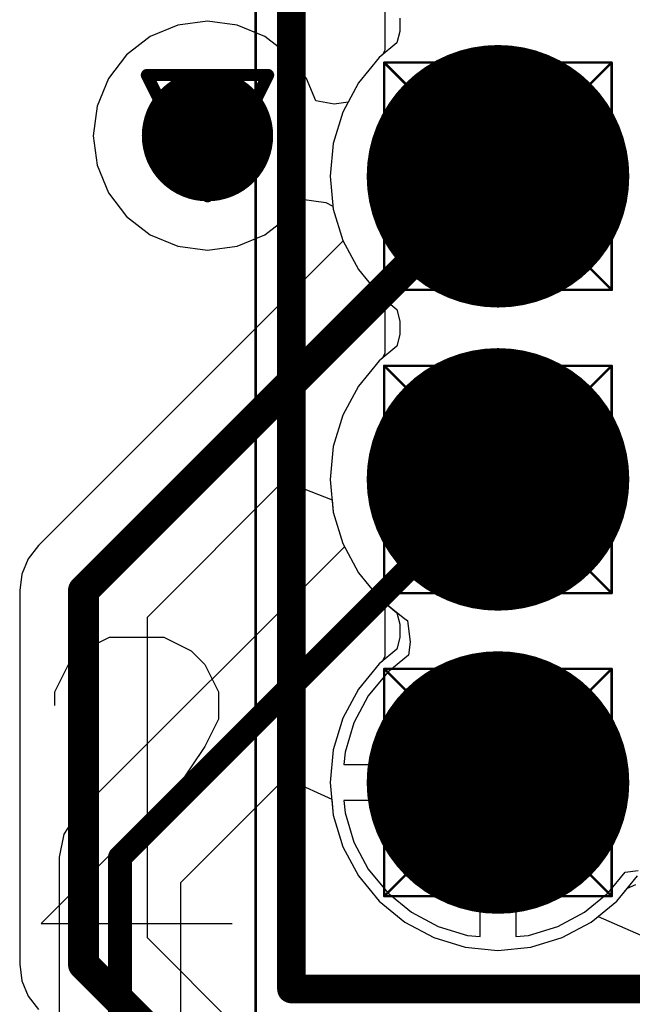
# Model space of a CAD drawing. Header units: millimetres. Extents: x 138 to 555, y 26 to 334.
# Tile 429 of 656: x 208.3 to 210.87, y 291.71 to 295.84. Entities that reach past the tile are written whole.
import ezdxf

# ---------------------------------------------------------------- set-up
doc = ezdxf.new("R2010")
doc.units = ezdxf.units.MM
for name, color, linetype in [('BottomLayer', 5, 'Continuous'), ('BottomSolder', 6, 'Continuous'), ('DrillDrawing', 1, 'Continuous'), ('Mechanical20', 56, 'Continuous'), ('Mechanical27', 56, 'Continuous'), ('MidLayer1', 16, 'Continuous'), ('MidLayer2', 76, 'Continuous'), ('MidLayer3', 90, 'Continuous'), ('MidLayer4', 156, 'Continuous'), ('MultiLayer', 9, 'Continuous'), ('PadHoleLayer', 156, 'Continuous'), ('TopLayer', 1, 'Continuous'), ('TopOverlay', 2, 'Continuous'), ('TopSolder', 216, 'Continuous'), ('ViaHoleLayer', 16, 'Continuous')]:
    doc.layers.add(name, color=color, linetype=linetype)

# ---------------------------------------------------------------- blocks, each defined once
blk = doc.blocks.new('CON_FCI_20021311_XXX20XXLF_MOD_MB1299_953')
at = {"layer": 'BottomLayer', "const_width": 0.5}
for points in [[(2.925, -0.635, 1), (3.425, -0.635, 1)], [(4.195, -0.635, 1), (4.695, -0.635, 1)], [(5.465, -0.635, 1), (5.965, -0.635, 1)]]:
    blk.add_lwpolyline(points, format="xyb", close=True, dxfattribs=at)
at = {"layer": 'BottomSolder', "const_width": 0.55}
for points in [[(2.9, -0.635, 1), (3.45, -0.635, 1)], [(4.17, -0.635, 1), (4.72, -0.635, 1)], [(5.44, -0.635, 1), (5.99, -0.635, 1)]]:
    blk.add_lwpolyline(points, format="xyb", close=True, dxfattribs=at)
at = {"layer": 'Mechanical20', "const_width": 0.01}
blk.add_lwpolyline([(6.725, -1.65), (-6.725, -1.65)], dxfattribs=at)
at = {"layer": 'Mechanical27'}
for p, q in [((5.5643, -0.2633), (5.6404, -0.2252)), ((5.6404, -0.2252), (5.7928, -0.2252)), ((5.7928, -0.2252), (5.869, -0.2633)), ((5.5262, -0.3013), (5.5643, -0.2633)), ((5.869, -0.2633), (5.907, -0.3013)), ((5.4881, -0.3775), (5.5262, -0.3013)), ((5.907, -0.3013), (5.9451, -0.3775)), ((5.4881, -0.4156), (5.4881, -0.3775)), ((5.9451, -0.3775), (5.9451, -0.4537)), ((5.9451, -0.4537), (5.907, -0.5299)), ((5.907, -0.5299), (5.8309, -0.6441)), ((5.8309, -0.6441), (5.45, -1.025)), ((5.45, -1.025), (5.9832, -1.025))]:
    blk.add_line(p, q, dxfattribs=at)
at = {"layer": 'Mechanical27', "const_width": 0.01}
for points in [[(6.58, -1.5), (6.58, 1.5)], [(2.8575, -0.3175), (2.6988, -0.1588)], [(3.6513, -0.1588), (2.6988, -0.1588)], [(2.6988, -1.1113), (2.6988, -0.1588)], [(3.4925, -0.3175), (3.6513, -0.1588)], [(3.6513, -1.1113), (3.6513, -0.1588)], [(4.1275, -0.3175), (3.9688, -0.1588)], [(4.9213, -0.1588), (3.9688, -0.1588)], [(3.9688, -1.1113), (3.9688, -0.1588)], [(4.7625, -0.3175), (4.9213, -0.1588)], [(4.9213, -1.1113), (4.9213, -0.1588)], [(5.3975, -0.3175), (5.2388, -0.1588)], [(6.1913, -0.1588), (5.2388, -0.1588)], [(5.2388, -1.1113), (5.2388, -0.1588)], [(6.0325, -0.3175), (6.1913, -0.1588)], [(6.1913, -1.1113), (6.1913, -0.1588)], [(3.4925, -0.3175), (2.8575, -0.3175)], [(2.8575, -0.9525), (2.8575, -0.3175)], [(3.4925, -0.9525), (3.4925, -0.3175)], [(4.7625, -0.3175), (4.1275, -0.3175)], [(4.1275, -0.9525), (4.1275, -0.3175)], [(4.7625, -0.9525), (4.7625, -0.3175)], [(6.0325, -0.3175), (5.3975, -0.3175)], [(5.3975, -0.9525), (5.3975, -0.3175)], [(6.0325, -0.9525), (6.0325, -0.3175)], [(2.6988, -1.1113), (2.8575, -0.9525)], [(3.4925, -0.9525), (2.8575, -0.9525)], [(3.6513, -1.1113), (3.4925, -0.9525)], [(3.9688, -1.1113), (4.1275, -0.9525)], [(4.7625, -0.9525), (4.1275, -0.9525)], [(4.9213, -1.1113), (4.7625, -0.9525)], [(5.2388, -1.1113), (5.3975, -0.9525)], [(6.0325, -0.9525), (5.3975, -0.9525)], [(6.1913, -1.1113), (6.0325, -0.9525)], [(3.6513, -1.1113), (2.6988, -1.1113)], [(4.9213, -1.1113), (3.9688, -1.1113)], [(6.1913, -1.1113), (5.2388, -1.1113)], [(6.58, -1.5), (-6.58, -1.5)]]:
    blk.add_lwpolyline(points, dxfattribs=at)
at = {"layer": 'Mechanical27', "const_width": 0.005}
for points in [[(2.6963, -0.1588, 1), (2.7013, -0.1588, 1)], [(2.6963, -0.1588, 1), (2.7013, -0.1588, 1)], [(2.6963, -0.1588, 1), (2.7013, -0.1588, 1)], [(3.6488, -0.1588, 1), (3.6538, -0.1588, 1)], [(3.6488, -0.1588, 1), (3.6538, -0.1588, 1)], [(3.6488, -0.1588, 1), (3.6538, -0.1588, 1)], [(3.9663, -0.1588, 1), (3.9713, -0.1588, 1)], [(3.9663, -0.1588, 1), (3.9713, -0.1588, 1)], [(3.9663, -0.1588, 1), (3.9713, -0.1588, 1)], [(4.9188, -0.1588, 1), (4.9238, -0.1588, 1)], [(4.9188, -0.1588, 1), (4.9238, -0.1588, 1)], [(4.9188, -0.1588, 1), (4.9238, -0.1588, 1)], [(5.2363, -0.1588, 1), (5.2413, -0.1588, 1)], [(5.2363, -0.1588, 1), (5.2413, -0.1588, 1)], [(5.2363, -0.1588, 1), (5.2413, -0.1588, 1)], [(6.1888, -0.1588, 1), (6.1938, -0.1588, 1)], [(6.1888, -0.1588, 1), (6.1938, -0.1588, 1)], [(6.1888, -0.1588, 1), (6.1938, -0.1588, 1)], [(2.855, -0.3175, 1), (2.86, -0.3175, 1)], [(2.855, -0.3175, 1), (2.86, -0.3175, 1)], [(2.855, -0.3175, 1), (2.86, -0.3175, 1)], [(3.49, -0.3175, 1), (3.495, -0.3175, 1)], [(3.49, -0.3175, 1), (3.495, -0.3175, 1)], [(3.49, -0.3175, 1), (3.495, -0.3175, 1)], [(4.125, -0.3175, 1), (4.13, -0.3175, 1)], [(4.125, -0.3175, 1), (4.13, -0.3175, 1)], [(4.125, -0.3175, 1), (4.13, -0.3175, 1)], [(4.76, -0.3175, 1), (4.765, -0.3175, 1)], [(4.76, -0.3175, 1), (4.765, -0.3175, 1)], [(4.76, -0.3175, 1), (4.765, -0.3175, 1)], [(5.395, -0.3175, 1), (5.4, -0.3175, 1)], [(5.395, -0.3175, 1), (5.4, -0.3175, 1)], [(5.395, -0.3175, 1), (5.4, -0.3175, 1)], [(6.03, -0.3175, 1), (6.035, -0.3175, 1)], [(6.03, -0.3175, 1), (6.035, -0.3175, 1)], [(6.03, -0.3175, 1), (6.035, -0.3175, 1)], [(2.855, -0.9525, 1), (2.86, -0.9525, 1)], [(2.855, -0.9525, 1), (2.86, -0.9525, 1)], [(2.855, -0.9525, 1), (2.86, -0.9525, 1)], [(3.49, -0.9525, 1), (3.495, -0.9525, 1)], [(3.49, -0.9525, 1), (3.495, -0.9525, 1)], [(3.49, -0.9525, 1), (3.495, -0.9525, 1)], [(4.125, -0.9525, 1), (4.13, -0.9525, 1)], [(4.125, -0.9525, 1), (4.13, -0.9525, 1)], [(4.125, -0.9525, 1), (4.13, -0.9525, 1)], [(4.76, -0.9525, 1), (4.765, -0.9525, 1)], [(4.76, -0.9525, 1), (4.765, -0.9525, 1)], [(4.76, -0.9525, 1), (4.765, -0.9525, 1)], [(5.395, -0.9525, 1), (5.4, -0.9525, 1)], [(5.395, -0.9525, 1), (5.4, -0.9525, 1)], [(5.395, -0.9525, 1), (5.4, -0.9525, 1)], [(6.03, -0.9525, 1), (6.035, -0.9525, 1)], [(6.03, -0.9525, 1), (6.035, -0.9525, 1)], [(6.03, -0.9525, 1), (6.035, -0.9525, 1)], [(2.6963, -1.1113, 1), (2.7013, -1.1113, 1)], [(2.6963, -1.1113, 1), (2.7013, -1.1113, 1)], [(2.6963, -1.1113, 1), (2.7013, -1.1113, 1)], [(3.6488, -1.1113, 1), (3.6538, -1.1113, 1)], [(3.6488, -1.1113, 1), (3.6538, -1.1113, 1)], [(3.6488, -1.1113, 1), (3.6538, -1.1113, 1)], [(3.9663, -1.1113, 1), (3.9713, -1.1113, 1)], [(3.9663, -1.1113, 1), (3.9713, -1.1113, 1)], [(3.9663, -1.1113, 1), (3.9713, -1.1113, 1)], [(4.9188, -1.1113, 1), (4.9238, -1.1113, 1)], [(4.9188, -1.1113, 1), (4.9238, -1.1113, 1)], [(4.9188, -1.1113, 1), (4.9238, -1.1113, 1)], [(5.2363, -1.1113, 1), (5.2413, -1.1113, 1)], [(5.2363, -1.1113, 1), (5.2413, -1.1113, 1)], [(5.2363, -1.1113, 1), (5.2413, -1.1113, 1)], [(6.1888, -1.1113, 1), (6.1938, -1.1113, 1)], [(6.1888, -1.1113, 1), (6.1938, -1.1113, 1)], [(6.1888, -1.1113, 1), (6.1938, -1.1113, 1)], [(6.5775, -1.5, 1), (6.5825, -1.5, 1)], [(6.5775, -1.5, 1), (6.5825, -1.5, 1)]]:
    blk.add_lwpolyline(points, format="xyb", close=True, dxfattribs=at)
at = {"layer": 'MidLayer1', "const_width": 0.5}
for points in [[(2.925, -0.635, 1), (3.425, -0.635, 1)], [(4.195, -0.635, 1), (4.695, -0.635, 1)], [(5.465, -0.635, 1), (5.965, -0.635, 1)]]:
    blk.add_lwpolyline(points, format="xyb", close=True, dxfattribs=at)
at = {"layer": 'MidLayer2', "const_width": 0.5}
for points in [[(2.925, -0.635, 1), (3.425, -0.635, 1)], [(4.195, -0.635, 1), (4.695, -0.635, 1)], [(5.465, -0.635, 1), (5.965, -0.635, 1)]]:
    blk.add_lwpolyline(points, format="xyb", close=True, dxfattribs=at)
at = {"layer": 'MidLayer3', "const_width": 0.5}
for points in [[(2.925, -0.635, 1), (3.425, -0.635, 1)], [(4.195, -0.635, 1), (4.695, -0.635, 1)], [(5.465, -0.635, 1), (5.965, -0.635, 1)]]:
    blk.add_lwpolyline(points, format="xyb", close=True, dxfattribs=at)
at = {"layer": 'MidLayer4', "const_width": 0.5}
for points in [[(2.925, -0.635, 1), (3.425, -0.635, 1)], [(4.195, -0.635, 1), (4.695, -0.635, 1)], [(5.465, -0.635, 1), (5.965, -0.635, 1)]]:
    blk.add_lwpolyline(points, format="xyb", close=True, dxfattribs=at)
at = {"layer": 'MultiLayer', "const_width": 0.5}
for points in [[(2.925, -0.635, 1), (3.425, -0.635, 1)], [(4.195, -0.635, 1), (4.695, -0.635, 1)], [(5.465, -0.635, 1), (5.965, -0.635, 1)]]:
    blk.add_lwpolyline(points, format="xyb", close=True, dxfattribs=at)
at = {"layer": 'PadHoleLayer', "const_width": 0.35}
for points in [[(3, -0.635, 1), (3.35, -0.635, 1)], [(4.27, -0.635, 1), (4.62, -0.635, 1)], [(5.54, -0.635, 1), (5.89, -0.635, 1)]]:
    blk.add_lwpolyline(points, format="xyb", close=True, dxfattribs=at)
at = {"layer": 'TopLayer', "const_width": 0.5}
for points in [[(2.925, -0.635, 1), (3.425, -0.635, 1)], [(4.195, -0.635, 1), (4.695, -0.635, 1)], [(5.465, -0.635, 1), (5.965, -0.635, 1)]]:
    blk.add_lwpolyline(points, format="xyb", close=True, dxfattribs=at)
at = {"layer": 'TopOverlay', "const_width": 0.12}
for points in [[(6.58, -1.5), (6.58, 1.5)], [(6.58, -1.5), (-6.58, -1.5)]]:
    blk.add_lwpolyline(points, dxfattribs=at)
at = {"layer": 'TopOverlay', "const_width": 0.06}
blk.add_lwpolyline([(6.55, -1.5, 1), (6.61, -1.5, 1)], format="xyb", close=True, dxfattribs=at)
blk.add_lwpolyline([(6.55, -1.5, 1), (6.61, -1.5, 1)], format="xyb", close=True, dxfattribs=at)
at = {"layer": 'TopSolder', "const_width": 0.55}
for points in [[(2.9, -0.635, 1), (3.45, -0.635, 1)], [(4.17, -0.635, 1), (4.72, -0.635, 1)], [(5.44, -0.635, 1), (5.99, -0.635, 1)]]:
    blk.add_lwpolyline(points, format="xyb", close=True, dxfattribs=at)

msp = doc.modelspace()

# ---------------------------------------------------------------- linework, layer by layer
at = {"layer": 'BottomLayer'}
for p, q in [((209.8292, 295.9242), (209.8292, 295.7116)), ((209.8292, 295.7116), (209.8184, 295.6912)), ((209.8051, 295.6803), (209.7177, 295.5737)), ((209.8184, 295.6912), (209.8051, 295.6803)), ((209.7177, 295.5737), (209.6527, 295.4521)), ((209.6527, 295.4521), (209.6126, 295.3201)), ((209.6126, 295.3201), (209.5991, 295.1829)), ((209.5991, 295.1829), (209.6126, 295.0457)), ((209.6126, 295.0457), (209.6527, 294.9137)), ((209.6536, 294.912), (208.3776, 293.636)), ((209.6527, 294.9137), (209.6536, 294.912)), ((208.8339, 293.3363), (209.4041, 293.9065)), ((209.4041, 293.9065), (209.6076, 293.8271)), ((209.6076, 293.8271), (209.6126, 293.7757)), ((209.6126, 293.7757), (209.6527, 293.6437)), ((208.3776, 293.636), (208.3351, 293.5807)), ((209.6527, 293.6437), (209.7177, 293.5221)), ((208.3351, 293.5807), (208.3084, 293.5162)), ((208.3084, 293.5162), (208.2993, 293.447)), ((209.7177, 293.5221), (209.8051, 293.4156)), ((208.2993, 293.447), (208.2993, 291.8812)), ((209.8051, 293.4156), (209.8184, 293.4047)), ((209.8184, 293.4047), (209.8292, 293.3842)), ((209.8292, 293.3842), (209.8292, 293.1716)), ((208.8339, 291.992), (208.8339, 293.3363)), ((209.8184, 293.1512), (209.8051, 293.1403)), ((209.8292, 293.1716), (209.8184, 293.1512)), ((209.8051, 293.1403), (209.7177, 293.0337)), ((209.7177, 293.0337), (209.6527, 292.9121)), ((209.6527, 292.9121), (209.6126, 292.7801)), ((209.6126, 292.7801), (209.5991, 292.6429)), ((209.5991, 292.6429), (209.6126, 292.5057)), ((209.6126, 292.5057), (209.6527, 292.3737)), ((209.6527, 292.3737), (209.7177, 292.2521)), ((209.7177, 292.2521), (209.8051, 292.1456)), ((209.8051, 292.1456), (209.9117, 292.0581)), ((210.6933, 292.0581), (210.7225, 292.0821)), ((210.7225, 292.0821), (210.9225, 291.9929)), ((209.9117, 292.0581), (210.0333, 291.9931)), ((210.5717, 291.9931), (210.6933, 292.0581)), ((209.9051, 290.9208), (208.8339, 291.992)), ((210.0333, 291.9931), (210.1653, 291.9531)), ((210.4397, 291.9531), (210.5717, 291.9931)), ((210.1653, 291.9531), (210.3025, 291.9395)), ((210.3025, 291.9395), (210.4397, 291.9531)), ((208.2993, 291.8812), (208.3084, 291.8121)), ((208.3084, 291.8121), (208.3351, 291.7476)), ((208.3351, 291.7476), (208.3776, 291.6922))]:
    msp.add_line(p, q, dxfattribs=at)
for points, const_width in [([(208.9483, 295.353, 1), (209.2233, 295.353, 1)], 0.275), ([(210.27, 295.1829, 1), (210.335, 295.1829, 1)], 0.065), ([(208.5341, 293.447, 1), (208.5991, 293.447, 1)], 0.065), ([(208.5341, 293.447, 1), (208.5991, 293.447, 1)], 0.065), ([(208.5341, 291.8812, 1), (208.5991, 291.8812, 1)], 0.065), ([(208.5341, 291.8812, 1), (208.5991, 291.8812, 1)], 0.065)]:
    msp.add_lwpolyline(points, format="xyb", close=True, dxfattribs=dict(at, const_width=const_width))
at = {"layer": 'BottomLayer', "const_width": 0.13}
for points in [[(208.5666, 293.447), (210.3025, 295.1829)], [(208.5666, 291.8812), (208.5666, 293.447)], [(208.5666, 291.8812), (209.7944, 290.6535)]]:
    msp.add_lwpolyline(points, dxfattribs=at)
at = {"layer": 'DrillDrawing', "const_width": 0.0508}
for points in [[(208.8318, 295.607), (209.3398, 295.607)], [(208.8318, 295.607), (209.0858, 295.099)], [(209.0858, 295.099), (209.3398, 295.607)], [(208.9334, 295.5054), (209.2382, 295.5054)], [(208.9334, 295.5054), (209.0858, 295.2006)], [(209.0858, 295.2006), (209.2382, 295.5054)], [(210.1755, 295.3099), (210.3025, 295.4369)], [(210.3025, 295.4369), (210.4295, 295.3099)], [(210.0485, 295.3099), (210.1755, 295.1829)], [(210.0485, 295.3099), (210.1755, 295.3099)], [(210.2263, 295.2591), (210.3025, 295.3353)], [(210.3025, 295.3353), (210.3787, 295.2591)], [(210.4295, 295.3099), (210.5565, 295.3099)], [(210.4295, 295.1829), (210.5565, 295.3099)], [(210.1501, 295.2591), (210.2263, 295.1829)], [(210.1501, 295.2591), (210.2263, 295.2591)], [(210.3787, 295.2591), (210.4549, 295.2591)], [(210.3787, 295.1829), (210.4549, 295.2591)], [(210.0485, 295.0559), (210.1755, 295.1829)], [(210.1501, 295.1067), (210.2263, 295.1829)], [(210.3787, 295.1829), (210.4549, 295.1067)], [(210.4295, 295.1829), (210.5565, 295.0559)], [(210.1501, 295.1067), (210.2263, 295.1067)], [(210.2263, 295.1067), (210.3025, 295.0305)], [(210.3025, 295.0305), (210.3787, 295.1067)], [(210.3787, 295.1067), (210.4549, 295.1067)], [(210.0485, 295.0559), (210.1755, 295.0559)], [(210.1755, 295.0559), (210.3025, 294.9289)], [(210.3025, 294.9289), (210.4295, 295.0559)], [(210.4295, 295.0559), (210.5565, 295.0559)], [(210.1755, 294.0399), (210.3025, 294.1669)], [(210.3025, 294.1669), (210.4295, 294.0399)], [(210.2263, 293.9891), (210.3025, 294.0653)], [(210.3025, 294.0653), (210.3787, 293.9891)], [(210.0485, 294.0399), (210.1755, 293.9129)], [(210.0485, 294.0399), (210.1755, 294.0399)], [(210.4295, 294.0399), (210.5565, 294.0399)], [(210.4295, 293.9129), (210.5565, 294.0399)], [(210.1501, 293.9891), (210.2263, 293.9129)], [(210.1501, 293.9891), (210.2263, 293.9891)], [(210.3787, 293.9891), (210.4549, 293.9891)], [(210.3787, 293.9129), (210.4549, 293.9891)], [(210.0485, 293.7859), (210.1755, 293.9129)], [(210.1501, 293.8367), (210.2263, 293.9129)], [(210.3787, 293.9129), (210.4549, 293.8367)], [(210.4295, 293.9129), (210.5565, 293.7859)], [(210.1501, 293.8367), (210.2263, 293.8367)], [(210.2263, 293.8367), (210.3025, 293.7605)], [(210.3025, 293.7605), (210.3787, 293.8367)], [(210.3787, 293.8367), (210.4549, 293.8367)], [(210.0485, 293.7859), (210.1755, 293.7859)], [(210.1755, 293.7859), (210.3025, 293.6589)], [(210.3025, 293.6589), (210.4295, 293.7859)], [(210.4295, 293.7859), (210.5565, 293.7859)], [(210.1755, 292.7699), (210.3025, 292.8969)], [(210.3025, 292.8969), (210.4295, 292.7699)], [(210.2263, 292.7191), (210.3025, 292.7953)], [(210.3025, 292.7953), (210.3787, 292.7191)], [(210.0485, 292.7699), (210.1755, 292.6429)], [(210.0485, 292.7699), (210.1755, 292.7699)], [(210.4295, 292.7699), (210.5565, 292.7699)], [(210.4295, 292.6429), (210.5565, 292.7699)], [(210.1501, 292.7191), (210.2263, 292.6429)], [(210.1501, 292.7191), (210.2263, 292.7191)], [(210.3787, 292.7191), (210.4549, 292.7191)], [(210.3787, 292.6429), (210.4549, 292.7191)], [(210.0485, 292.5159), (210.1755, 292.6429)], [(210.1501, 292.5667), (210.2263, 292.6429)], [(210.3787, 292.6429), (210.4549, 292.5667)], [(210.4295, 292.6429), (210.5565, 292.5159)], [(210.1501, 292.5667), (210.2263, 292.5667)], [(210.2263, 292.5667), (210.3025, 292.4905)], [(210.3025, 292.4905), (210.3787, 292.5667)], [(210.3787, 292.5667), (210.4549, 292.5667)], [(210.0485, 292.5159), (210.1755, 292.5159)], [(210.1755, 292.5159), (210.3025, 292.3889)], [(210.3025, 292.3889), (210.4295, 292.5159)], [(210.4295, 292.5159), (210.5565, 292.5159)]]:
    msp.add_lwpolyline(points, dxfattribs=at)
at = {"layer": 'DrillDrawing', "const_width": 0.0254}
for points in [[(208.8191, 295.607, 1), (208.8445, 295.607, 1)], [(208.8191, 295.607, 1), (208.8445, 295.607, 1)], [(209.3271, 295.607, 1), (209.3525, 295.607, 1)], [(209.3271, 295.607, 1), (209.3525, 295.607, 1)], [(208.9207, 295.5054, 1), (208.9461, 295.5054, 1)], [(208.9207, 295.5054, 1), (208.9461, 295.5054, 1)], [(209.2255, 295.5054, 1), (209.2509, 295.5054, 1)], [(209.2255, 295.5054, 1), (209.2509, 295.5054, 1)], [(210.2898, 295.4369, 1), (210.3152, 295.4369, 1)], [(210.2898, 295.4369, 1), (210.3152, 295.4369, 1)], [(210.0358, 295.3099, 1), (210.0612, 295.3099, 1)], [(210.0358, 295.3099, 1), (210.0612, 295.3099, 1)], [(210.1628, 295.3099, 1), (210.1882, 295.3099, 1)], [(210.1628, 295.3099, 1), (210.1882, 295.3099, 1)], [(210.2898, 295.3353, 1), (210.3152, 295.3353, 1)], [(210.2898, 295.3353, 1), (210.3152, 295.3353, 1)], [(210.4168, 295.3099, 1), (210.4422, 295.3099, 1)], [(210.4168, 295.3099, 1), (210.4422, 295.3099, 1)], [(210.5438, 295.3099, 1), (210.5692, 295.3099, 1)], [(210.5438, 295.3099, 1), (210.5692, 295.3099, 1)], [(210.1374, 295.2591, 1), (210.1628, 295.2591, 1)], [(210.1374, 295.2591, 1), (210.1628, 295.2591, 1)], [(210.2136, 295.2591, 1), (210.239, 295.2591, 1)], [(210.2136, 295.2591, 1), (210.239, 295.2591, 1)], [(210.366, 295.2591, 1), (210.3914, 295.2591, 1)], [(210.366, 295.2591, 1), (210.3914, 295.2591, 1)], [(210.4422, 295.2591, 1), (210.4676, 295.2591, 1)], [(210.4422, 295.2591, 1), (210.4676, 295.2591, 1)], [(209.0731, 295.2006, 1), (209.0985, 295.2006, 1)], [(209.0731, 295.2006, 1), (209.0985, 295.2006, 1)], [(210.1628, 295.1829, 1), (210.1882, 295.1829, 1)], [(210.1628, 295.1829, 1), (210.1882, 295.1829, 1)], [(210.2136, 295.1829, 1), (210.239, 295.1829, 1)], [(210.2136, 295.1829, 1), (210.239, 295.1829, 1)], [(210.366, 295.1829, 1), (210.3914, 295.1829, 1)], [(210.366, 295.1829, 1), (210.3914, 295.1829, 1)], [(210.4168, 295.1829, 1), (210.4422, 295.1829, 1)], [(210.4168, 295.1829, 1), (210.4422, 295.1829, 1)], [(209.0731, 295.099, 1), (209.0985, 295.099, 1)], [(209.0731, 295.099, 1), (209.0985, 295.099, 1)], [(210.1374, 295.1067, 1), (210.1628, 295.1067, 1)], [(210.1374, 295.1067, 1), (210.1628, 295.1067, 1)], [(210.2136, 295.1067, 1), (210.239, 295.1067, 1)], [(210.2136, 295.1067, 1), (210.239, 295.1067, 1)], [(210.366, 295.1067, 1), (210.3914, 295.1067, 1)], [(210.366, 295.1067, 1), (210.3914, 295.1067, 1)], [(210.4422, 295.1067, 1), (210.4676, 295.1067, 1)], [(210.4422, 295.1067, 1), (210.4676, 295.1067, 1)], [(210.0358, 295.0559, 1), (210.0612, 295.0559, 1)], [(210.0358, 295.0559, 1), (210.0612, 295.0559, 1)], [(210.1628, 295.0559, 1), (210.1882, 295.0559, 1)], [(210.1628, 295.0559, 1), (210.1882, 295.0559, 1)], [(210.4168, 295.0559, 1), (210.4422, 295.0559, 1)], [(210.4168, 295.0559, 1), (210.4422, 295.0559, 1)], [(210.5438, 295.0559, 1), (210.5692, 295.0559, 1)], [(210.5438, 295.0559, 1), (210.5692, 295.0559, 1)], [(210.2898, 295.0305, 1), (210.3152, 295.0305, 1)], [(210.2898, 295.0305, 1), (210.3152, 295.0305, 1)], [(210.2898, 294.9289, 1), (210.3152, 294.9289, 1)], [(210.2898, 294.9289, 1), (210.3152, 294.9289, 1)], [(210.2898, 294.1669, 1), (210.3152, 294.1669, 1)], [(210.2898, 294.1669, 1), (210.3152, 294.1669, 1)], [(210.2898, 294.0653, 1), (210.3152, 294.0653, 1)], [(210.2898, 294.0653, 1), (210.3152, 294.0653, 1)], [(210.0358, 294.0399, 1), (210.0612, 294.0399, 1)], [(210.0358, 294.0399, 1), (210.0612, 294.0399, 1)], [(210.1628, 294.0399, 1), (210.1882, 294.0399, 1)], [(210.1628, 294.0399, 1), (210.1882, 294.0399, 1)], [(210.4168, 294.0399, 1), (210.4422, 294.0399, 1)], [(210.4168, 294.0399, 1), (210.4422, 294.0399, 1)], [(210.5438, 294.0399, 1), (210.5692, 294.0399, 1)], [(210.5438, 294.0399, 1), (210.5692, 294.0399, 1)], [(210.1374, 293.9891, 1), (210.1628, 293.9891, 1)], [(210.1374, 293.9891, 1), (210.1628, 293.9891, 1)], [(210.2136, 293.9891, 1), (210.239, 293.9891, 1)], [(210.2136, 293.9891, 1), (210.239, 293.9891, 1)], [(210.366, 293.9891, 1), (210.3914, 293.9891, 1)], [(210.366, 293.9891, 1), (210.3914, 293.9891, 1)], [(210.4422, 293.9891, 1), (210.4676, 293.9891, 1)], [(210.4422, 293.9891, 1), (210.4676, 293.9891, 1)], [(210.1628, 293.9129, 1), (210.1882, 293.9129, 1)], [(210.1628, 293.9129, 1), (210.1882, 293.9129, 1)], [(210.2136, 293.9129, 1), (210.239, 293.9129, 1)], [(210.2136, 293.9129, 1), (210.239, 293.9129, 1)], [(210.366, 293.9129, 1), (210.3914, 293.9129, 1)], [(210.366, 293.9129, 1), (210.3914, 293.9129, 1)], [(210.4168, 293.9129, 1), (210.4422, 293.9129, 1)], [(210.4168, 293.9129, 1), (210.4422, 293.9129, 1)], [(210.1374, 293.8367, 1), (210.1628, 293.8367, 1)], [(210.1374, 293.8367, 1), (210.1628, 293.8367, 1)], [(210.2136, 293.8367, 1), (210.239, 293.8367, 1)], [(210.2136, 293.8367, 1), (210.239, 293.8367, 1)], [(210.366, 293.8367, 1), (210.3914, 293.8367, 1)], [(210.366, 293.8367, 1), (210.3914, 293.8367, 1)], [(210.4422, 293.8367, 1), (210.4676, 293.8367, 1)], [(210.4422, 293.8367, 1), (210.4676, 293.8367, 1)], [(210.0358, 293.7859, 1), (210.0612, 293.7859, 1)], [(210.0358, 293.7859, 1), (210.0612, 293.7859, 1)], [(210.1628, 293.7859, 1), (210.1882, 293.7859, 1)], [(210.1628, 293.7859, 1), (210.1882, 293.7859, 1)], [(210.4168, 293.7859, 1), (210.4422, 293.7859, 1)], [(210.4168, 293.7859, 1), (210.4422, 293.7859, 1)], [(210.5438, 293.7859, 1), (210.5692, 293.7859, 1)], [(210.5438, 293.7859, 1), (210.5692, 293.7859, 1)], [(210.2898, 293.7605, 1), (210.3152, 293.7605, 1)], [(210.2898, 293.7605, 1), (210.3152, 293.7605, 1)], [(210.2898, 293.6589, 1), (210.3152, 293.6589, 1)], [(210.2898, 293.6589, 1), (210.3152, 293.6589, 1)], [(210.2898, 292.8969, 1), (210.3152, 292.8969, 1)], [(210.2898, 292.8969, 1), (210.3152, 292.8969, 1)], [(210.2898, 292.7953, 1), (210.3152, 292.7953, 1)], [(210.2898, 292.7953, 1), (210.3152, 292.7953, 1)], [(210.0358, 292.7699, 1), (210.0612, 292.7699, 1)], [(210.0358, 292.7699, 1), (210.0612, 292.7699, 1)], [(210.1628, 292.7699, 1), (210.1882, 292.7699, 1)], [(210.1628, 292.7699, 1), (210.1882, 292.7699, 1)], [(210.4168, 292.7699, 1), (210.4422, 292.7699, 1)], [(210.4168, 292.7699, 1), (210.4422, 292.7699, 1)], [(210.5438, 292.7699, 1), (210.5692, 292.7699, 1)], [(210.5438, 292.7699, 1), (210.5692, 292.7699, 1)], [(210.1374, 292.7191, 1), (210.1628, 292.7191, 1)], [(210.1374, 292.7191, 1), (210.1628, 292.7191, 1)], [(210.2136, 292.7191, 1), (210.239, 292.7191, 1)], [(210.2136, 292.7191, 1), (210.239, 292.7191, 1)], [(210.366, 292.7191, 1), (210.3914, 292.7191, 1)], [(210.366, 292.7191, 1), (210.3914, 292.7191, 1)], [(210.4422, 292.7191, 1), (210.4676, 292.7191, 1)], [(210.4422, 292.7191, 1), (210.4676, 292.7191, 1)], [(210.1628, 292.6429, 1), (210.1882, 292.6429, 1)], [(210.1628, 292.6429, 1), (210.1882, 292.6429, 1)], [(210.2136, 292.6429, 1), (210.239, 292.6429, 1)], [(210.2136, 292.6429, 1), (210.239, 292.6429, 1)], [(210.366, 292.6429, 1), (210.3914, 292.6429, 1)], [(210.366, 292.6429, 1), (210.3914, 292.6429, 1)], [(210.4168, 292.6429, 1), (210.4422, 292.6429, 1)], [(210.4168, 292.6429, 1), (210.4422, 292.6429, 1)], [(210.1374, 292.5667, 1), (210.1628, 292.5667, 1)], [(210.1374, 292.5667, 1), (210.1628, 292.5667, 1)], [(210.2136, 292.5667, 1), (210.239, 292.5667, 1)], [(210.2136, 292.5667, 1), (210.239, 292.5667, 1)], [(210.366, 292.5667, 1), (210.3914, 292.5667, 1)], [(210.366, 292.5667, 1), (210.3914, 292.5667, 1)], [(210.4422, 292.5667, 1), (210.4676, 292.5667, 1)], [(210.4422, 292.5667, 1), (210.4676, 292.5667, 1)], [(210.0358, 292.5159, 1), (210.0612, 292.5159, 1)], [(210.0358, 292.5159, 1), (210.0612, 292.5159, 1)], [(210.1628, 292.5159, 1), (210.1882, 292.5159, 1)], [(210.1628, 292.5159, 1), (210.1882, 292.5159, 1)], [(210.4168, 292.5159, 1), (210.4422, 292.5159, 1)], [(210.4168, 292.5159, 1), (210.4422, 292.5159, 1)], [(210.5438, 292.5159, 1), (210.5692, 292.5159, 1)], [(210.5438, 292.5159, 1), (210.5692, 292.5159, 1)], [(210.2898, 292.4905, 1), (210.3152, 292.4905, 1)], [(210.2898, 292.4905, 1), (210.3152, 292.4905, 1)], [(210.2898, 292.3889, 1), (210.3152, 292.3889, 1)], [(210.2898, 292.3889, 1), (210.3152, 292.3889, 1)]]:
    msp.add_lwpolyline(points, format="xyb", close=True, dxfattribs=at)
at = {"layer": 'MidLayer1', "const_width": 0.275}
msp.add_lwpolyline([(208.9483, 295.353, 1), (209.2233, 295.353, 1)], format="xyb", close=True, dxfattribs=at)
at = {"layer": 'MidLayer2'}
for p, q in [((209.8292, 295.9242), (209.8292, 295.7116)), ((209.8292, 295.7116), (209.8184, 295.6912)), ((209.8051, 295.6803), (209.7177, 295.5737)), ((209.8184, 295.6912), (209.8051, 295.6803)), ((209.7177, 295.5737), (209.6527, 295.4521)), ((209.6527, 295.4521), (209.6126, 295.3201)), ((209.6126, 295.3201), (209.5991, 295.1829)), ((209.5991, 295.1829), (209.6126, 295.0457)), ((209.6126, 295.0457), (209.6527, 294.9137)), ((209.6527, 294.9137), (209.7177, 294.7921)), ((209.7177, 294.7921), (209.8051, 294.6856)), ((209.8051, 294.6856), (209.8184, 294.6747)), ((209.8184, 294.6747), (209.8292, 294.6542)), ((209.8292, 294.6542), (209.8292, 294.4416)), ((209.8184, 294.4212), (209.8051, 294.4103)), ((209.8292, 294.4416), (209.8184, 294.4212)), ((209.8051, 294.4103), (209.7177, 294.3037)), ((209.7177, 294.3037), (209.6527, 294.1821)), ((209.6527, 294.1821), (209.6126, 294.0501)), ((209.6126, 294.0501), (209.5991, 293.9129)), ((209.5991, 293.9129), (209.6126, 293.7757)), ((209.6126, 293.7757), (209.6527, 293.6437)), ((209.6527, 293.6437), (209.7177, 293.5221)), ((209.7177, 293.5221), (209.8051, 293.4156)), ((209.8051, 293.4156), (209.8184, 293.4047)), ((209.8184, 293.4047), (209.8292, 293.3842)), ((209.8292, 293.3842), (209.8292, 293.1716)), ((209.8184, 293.1512), (209.8051, 293.1403)), ((209.8292, 293.1716), (209.8184, 293.1512)), ((209.8051, 293.1403), (209.7177, 293.0337)), ((209.7177, 293.0337), (209.6527, 292.9121)), ((209.6527, 292.9121), (209.6126, 292.7801)), ((209.6126, 292.7801), (209.5991, 292.6429)), ((209.5991, 292.6429), (209.6126, 292.5057)), ((209.6126, 292.5057), (209.6527, 292.3737)), ((209.6527, 292.3737), (209.7177, 292.2521)), ((209.7177, 292.2521), (209.8051, 292.1456)), ((210.7999, 292.1456), (210.8451, 292.2007)), ((210.8451, 292.2007), (210.88, 292.2157)), ((209.8051, 292.1456), (209.9117, 292.0581)), ((210.6933, 292.0581), (210.7999, 292.1456)), ((209.9117, 292.0581), (210.0333, 291.9931)), ((210.5717, 291.9931), (210.6933, 292.0581)), ((210.0333, 291.9931), (210.1653, 291.9531)), ((210.4397, 291.9531), (210.5717, 291.9931)), ((210.1653, 291.9531), (210.3025, 291.9395)), ((210.3025, 291.9395), (210.4397, 291.9531))]:
    msp.add_line(p, q, dxfattribs=at)
at = {"layer": 'MidLayer2', "const_width": 0.275}
msp.add_lwpolyline([(208.9483, 295.353, 1), (209.2233, 295.353, 1)], format="xyb", close=True, dxfattribs=at)
at = {"layer": 'MidLayer3'}
for p, q in [((209.8919, 295.8458), (209.8919, 295.7901)), ((209.8919, 295.7901), (209.8795, 295.7413)), ((209.8795, 295.7413), (209.8051, 295.6803)), ((209.8051, 295.6803), (209.7177, 295.5737)), ((209.7177, 295.5737), (209.6527, 295.4521)), ((209.6527, 295.4521), (209.6126, 295.3201)), ((209.6126, 295.3201), (209.5991, 295.1829)), ((209.5991, 295.1829), (209.6126, 295.0457)), ((209.6126, 295.0457), (209.6527, 294.9137)), ((209.6527, 294.9137), (209.7177, 294.7921)), ((209.7177, 294.7921), (209.8051, 294.6856)), ((209.8051, 294.6856), (209.8795, 294.6245)), ((209.8795, 294.6245), (209.8919, 294.5758)), ((209.8919, 294.5758), (209.8919, 294.5201)), ((209.8919, 294.5201), (209.8795, 294.4713)), ((209.8795, 294.4713), (209.8051, 294.4103)), ((209.8051, 294.4103), (209.7177, 294.3037)), ((209.7177, 294.3037), (209.6527, 294.1821)), ((209.6527, 294.1821), (209.6126, 294.0501)), ((209.6126, 294.0501), (209.5991, 293.9129)), ((209.5991, 293.9129), (209.6126, 293.7757)), ((209.6126, 293.7757), (209.6527, 293.6437)), ((209.6527, 293.6437), (209.7177, 293.5221)), ((209.7177, 293.5221), (209.8051, 293.4156)), ((209.8051, 293.4156), (209.8795, 293.3545)), ((209.8795, 293.3545), (209.8919, 293.3058)), ((209.8919, 293.3058), (209.8919, 293.2501)), ((209.8919, 293.2501), (209.8795, 293.2013)), ((209.8795, 293.2013), (209.8051, 293.1403)), ((209.8051, 293.1403), (209.7177, 293.0337)), ((209.7177, 293.0337), (209.6527, 292.9121)), ((209.6527, 292.9121), (209.6126, 292.7801)), ((209.6126, 292.7801), (209.5991, 292.6429)), ((209.5991, 292.6429), (209.6126, 292.5057)), ((209.6126, 292.5057), (209.6527, 292.3737)), ((209.6527, 292.3737), (209.7177, 292.2521)), ((209.7177, 292.2521), (209.8051, 292.1456)), ((210.7999, 292.1456), (210.8873, 292.2521)), ((209.8051, 292.1456), (209.9117, 292.0581)), ((210.6933, 292.0581), (210.7999, 292.1456)), ((209.9117, 292.0581), (210.0333, 291.9931)), ((210.5717, 291.9931), (210.6933, 292.0581)), ((210.0333, 291.9931), (210.1653, 291.9531)), ((210.4397, 291.9531), (210.5717, 291.9931)), ((210.1653, 291.9531), (210.3025, 291.9395)), ((210.3025, 291.9395), (210.4397, 291.9531))]:
    msp.add_line(p, q, dxfattribs=at)
at = {"layer": 'MidLayer3', "const_width": 0.275}
msp.add_lwpolyline([(208.9483, 295.353, 1), (209.2233, 295.353, 1)], format="xyb", close=True, dxfattribs=at)
at = {"layer": 'MidLayer4'}
for p, q in [((209.0858, 295.8321), (208.9618, 295.8158)), ((209.2098, 295.8158), (209.0858, 295.8321)), ((209.8919, 295.8458), (209.8919, 295.7901)), ((208.9618, 295.8158), (208.8463, 295.7679)), ((209.3254, 295.7679), (209.2098, 295.8158)), ((209.8919, 295.7901), (209.8795, 295.7413)), ((208.8463, 295.7679), (208.7471, 295.6918)), ((209.4246, 295.6918), (209.3254, 295.7679)), ((209.8795, 295.7413), (209.8051, 295.6803)), ((208.7471, 295.6918), (208.6709, 295.5925)), ((209.5008, 295.5925), (209.4246, 295.6918)), ((209.8051, 295.6803), (209.7177, 295.5737)), ((208.6709, 295.5925), (208.6231, 295.477)), ((209.5394, 295.4992), (209.5008, 295.5925)), ((209.7177, 295.5737), (209.6746, 295.4931)), ((209.6164, 295.4857), (209.5394, 295.4992)), ((209.6746, 295.4931), (209.6164, 295.4857)), ((208.6231, 295.477), (208.6067, 295.353)), ((208.6067, 295.353), (208.6231, 295.229)), ((208.6231, 295.229), (208.6709, 295.1134)), ((208.6709, 295.1134), (208.7471, 295.0142)), ((209.4246, 295.0142), (209.4809, 295.0876)), ((209.4809, 295.0876), (209.5813, 295.0732)), ((209.5813, 295.0732), (209.6114, 295.0582)), ((209.6114, 295.0582), (209.6126, 295.0457)), ((209.6126, 295.0457), (209.6527, 294.9137)), ((208.7471, 295.0142), (208.8463, 294.9381)), ((209.3254, 294.9381), (209.4246, 295.0142)), ((208.8463, 294.9381), (208.9618, 294.8902)), ((209.2098, 294.8902), (209.3254, 294.9381)), ((208.9618, 294.8902), (209.0858, 294.8739)), ((209.0858, 294.8739), (209.2098, 294.8902)), ((209.6527, 294.9137), (209.7177, 294.7921)), ((209.7177, 294.7921), (209.8051, 294.6856)), ((209.8051, 294.6856), (209.8795, 294.6245)), ((209.8795, 294.6245), (209.8919, 294.5758)), ((209.8919, 294.5758), (209.8919, 294.5201)), ((209.8919, 294.5201), (209.8795, 294.4713)), ((209.8795, 294.4713), (209.8051, 294.4103)), ((209.8051, 294.4103), (209.7177, 294.3037)), ((209.7177, 294.3037), (209.6527, 294.1821)), ((209.6527, 294.1821), (209.6126, 294.0501)), ((209.6126, 294.0501), (209.5991, 293.9129)), ((209.5991, 293.9129), (209.6126, 293.7757)), ((209.6126, 293.7757), (209.6527, 293.6437)), ((209.6527, 293.6437), (209.7177, 293.5221)), ((209.7177, 293.5221), (209.8051, 293.4156)), ((209.8051, 293.4156), (209.9117, 293.3281)), ((209.9117, 293.3281), (209.9239, 293.3216)), ((209.9239, 293.3216), (209.9345, 293.2304)), ((209.9345, 293.2304), (209.9272, 293.1758)), ((209.9272, 293.1758), (209.8407, 293.1048)), ((209.8407, 293.1048), (209.7594, 293.0058)), ((209.7594, 293.0058), (209.6991, 292.8929)), ((209.6991, 292.8929), (209.6619, 292.7703)), ((209.6619, 292.7703), (209.6568, 292.7179)), ((209.6568, 292.7179), (210.3025, 292.7179)), ((210.3025, 292.7179), (210.3025, 292.6429)), ((210.3025, 292.6429), (210.3775, 292.6429)), ((210.3775, 292.6429), (210.3775, 291.9972)), ((210.2275, 292.5679), (209.6567, 292.5679)), ((209.6567, 292.5679), (209.6619, 292.5155)), ((210.2275, 291.9972), (210.2275, 292.5679)), ((209.6619, 292.5155), (209.6991, 292.393)), ((209.6991, 292.393), (209.7594, 292.2801)), ((209.7594, 292.2801), (209.8407, 292.1811)), ((210.8354, 292.2676), (210.89, 292.2749)), ((210.7643, 292.1811), (210.8354, 292.2676)), ((209.8407, 292.1811), (209.9396, 292.0999)), ((210.6654, 292.0999), (210.7643, 292.1811)), ((209.9396, 292.0999), (210.0526, 292.0395)), ((210.5525, 292.0395), (210.6654, 292.0999)), ((210.0526, 292.0395), (210.1751, 292.0023)), ((210.4299, 292.0023), (210.5525, 292.0395)), ((210.1751, 292.0023), (210.2275, 291.9972)), ((210.3775, 291.9972), (210.4299, 292.0023))]:
    msp.add_line(p, q, dxfattribs=at)
at = {"layer": 'MidLayer4', "const_width": 0.275}
msp.add_lwpolyline([(208.9483, 295.353, 1), (209.2233, 295.353, 1)], format="xyb", close=True, dxfattribs=at)
at = {"layer": 'MultiLayer', "const_width": 0.275}
msp.add_lwpolyline([(208.9483, 295.353, 1), (209.2233, 295.353, 1)], format="xyb", close=True, dxfattribs=at)
at = {"layer": 'TopLayer'}
for p, q in [((209.8292, 295.9242), (209.8292, 295.7116)), ((209.8292, 295.7116), (209.8184, 295.6912)), ((209.8051, 295.6803), (209.7177, 295.5737)), ((209.8184, 295.6912), (209.8051, 295.6803)), ((209.7177, 295.5737), (209.6527, 295.4521)), ((209.6527, 295.4521), (209.6126, 295.3201)), ((209.6126, 295.3201), (209.5991, 295.1829)), ((209.5991, 295.1829), (209.6126, 295.0457)), ((209.6126, 295.0457), (209.6527, 294.9137)), ((209.6527, 294.9137), (209.7177, 294.7921)), ((209.7177, 294.7921), (209.8051, 294.6856)), ((209.8051, 294.6856), (209.8184, 294.6747)), ((209.8184, 294.6747), (209.8292, 294.6542)), ((209.8292, 294.6542), (209.8292, 294.4416)), ((209.8184, 294.4212), (209.8051, 294.4103)), ((209.8292, 294.4416), (209.8184, 294.4212)), ((209.8051, 294.4103), (209.7177, 294.3037)), ((209.7177, 294.3037), (209.6527, 294.1821)), ((209.6527, 294.1821), (209.6126, 294.0501)), ((209.6126, 294.0501), (209.5991, 293.9129)), ((209.5991, 293.9129), (209.6126, 293.7757)), ((209.6126, 293.7757), (209.6527, 293.6437)), ((209.6527, 293.6437), (209.6597, 293.6306)), ((209.6597, 293.6306), (208.5389, 292.5098)), ((208.974, 292.224), (209.403, 292.6529)), ((209.403, 292.6529), (209.4344, 292.6513)), ((209.4344, 292.6513), (209.606, 292.5731)), ((209.606, 292.5731), (209.6126, 292.5057)), ((208.5389, 292.5098), (208.4836, 292.4271)), ((209.6126, 292.5057), (209.6527, 292.3737)), ((208.4836, 292.4271), (208.4642, 292.3295)), ((209.6527, 292.3737), (209.7177, 292.2521)), ((208.4642, 292.3295), (208.4642, 290.4009)), ((209.7177, 292.2521), (209.8051, 292.1456)), ((208.974, 290.4076), (208.974, 292.224)), ((209.8051, 292.1456), (209.9117, 292.0581)), ((210.6933, 292.0581), (210.7225, 292.0821)), ((210.7225, 292.0821), (210.9225, 291.9929)), ((209.9117, 292.0581), (210.0333, 291.9931)), ((210.5717, 291.9931), (210.6933, 292.0581)), ((210.0333, 291.9931), (210.1653, 291.9531)), ((210.4397, 291.9531), (210.5717, 291.9931)), ((210.1653, 291.9531), (210.3025, 291.9395)), ((210.3025, 291.9395), (210.4397, 291.9531))]:
    msp.add_line(p, q, dxfattribs=at)
for points, const_width in [([(208.9483, 295.353, 1), (209.2233, 295.353, 1)], 0.275), ([(210.2555, 293.935, 1), (210.3054, 293.935, 1)], 0.05), ([(210.2775, 293.9129, 1), (210.3275, 293.9129, 1)], 0.05), ([(210.2775, 293.9129, 1), (210.3275, 293.9129, 1)], 0.05), ([(208.6941, 292.3295, 1), (208.7441, 292.3295, 1)], 0.05), ([(208.6941, 292.3295, 1), (208.7441, 292.3295, 1)], 0.05)]:
    msp.add_lwpolyline(points, format="xyb", close=True, dxfattribs=dict(at, const_width=const_width))
at = {"layer": 'TopLayer', "const_width": 0.1}
for points in [[(210.2805, 293.935), (210.3025, 293.9129)], [(208.7191, 292.3295), (210.3025, 293.9129)], [(208.7191, 289.9719), (208.7191, 292.3295)]]:
    msp.add_lwpolyline(points, dxfattribs=at)
at = {"layer": 'TopOverlay'}
for p, q in [((208.5607, 293.1942), (208.675, 293.2513)), ((208.675, 293.2513), (208.9035, 293.2513)), ((208.9035, 293.2513), (209.0178, 293.1942)), ((208.5036, 293.1371), (208.5607, 293.1942)), ((209.0178, 293.1942), (209.0749, 293.1371)), ((208.4465, 293.0228), (208.5036, 293.1371)), ((209.0749, 293.1371), (209.132, 293.0228)), ((208.4465, 292.9657), (208.4465, 293.0228)), ((209.132, 293.0228), (209.132, 292.9086)), ((209.132, 292.9086), (209.0749, 292.7943)), ((209.0749, 292.7943), (208.9607, 292.6229)), ((208.9607, 292.6229), (208.3893, 292.0516)), ((208.3893, 292.0516), (209.1892, 292.0516))]:
    msp.add_line(p, q, dxfattribs=at)
at = {"layer": 'ViaHoleLayer', "const_width": 0.15}
msp.add_lwpolyline([(209.0108, 295.353, 1), (209.1608, 295.353, 1)], format="xyb", close=True, dxfattribs=at)

# ---------------------------------------------------------------- block references
at = {"rotation": 270}
msp.add_blockref('CON_FCI_20021311_XXX20XXLF_MOD_MB1299_953', (210.9375, 298.3579), dxfattribs=at)

doc.saveas('drawing.dxf')
